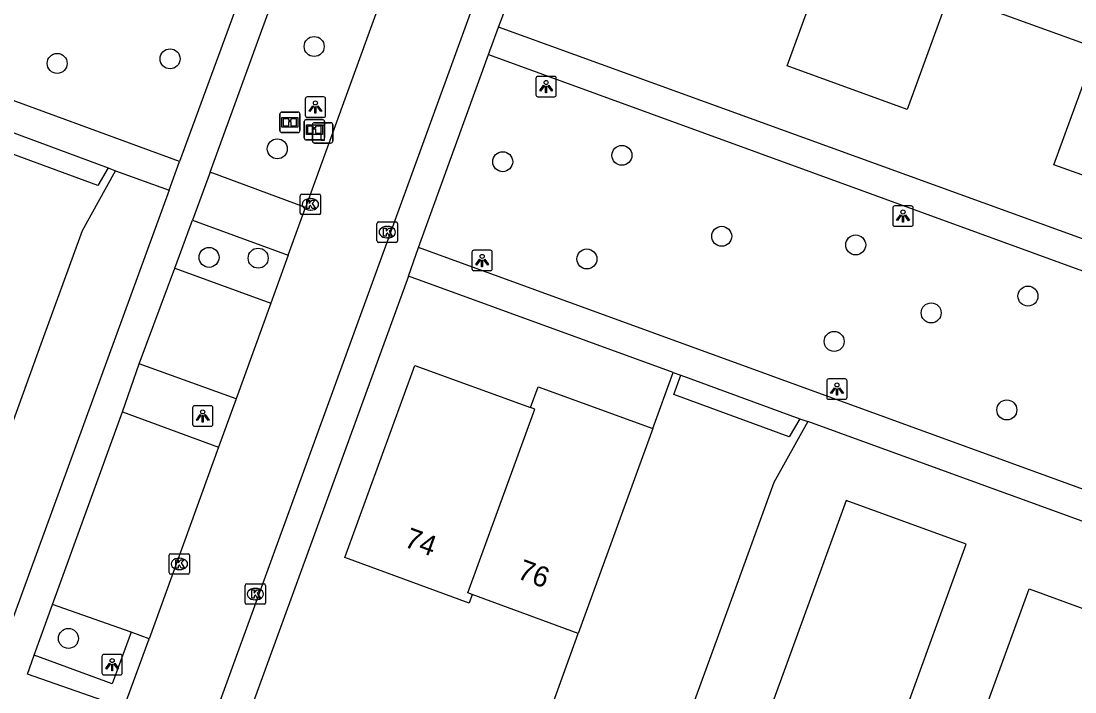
# Model space of a CAD drawing. Extents: x 155275 to 156263, y 382654 to 383635.
# Drawn here: x 156084.9 to 156136.5, y 383050.3 to 383083.1 of the extents above; entities that cross this region are included whole.
import ezdxf

# ---------------------------------------------------------------- set-up
doc = ezdxf.new("R2010")
doc.units = 0
for name, color, linetype in [('IMGEO_Afsluitpaal', 7, 'Continuous'), ('IMGEO_Boom', 7, 'Continuous'), ('IMGEO_Informatiebord', 7, 'Continuous'), ('IMGEO_Kolk', 7, 'Continuous'), ('IMGEO_Lichtpunt', 7, 'Continuous'), ('IMGEO_Pand', 7, 'Continuous'), ('IMGEO_Pand_nummerreeks', 7, 'Continuous'), ('IMGEO_Parkeervlak_open', 7, 'Continuous'), ('IMGEO_Rijbaan_lokaal_open', 7, 'Continuous'), ('IMGEO_Voetpad_open', 7, 'Continuous')]:
    doc.layers.add(name, color=color, linetype=linetype)

msp = doc.modelspace()

# ---------------------------------------------------------------- linework, layer by layer
at = {"layer": 'IMGEO_Afsluitpaal'}
for p, q in [((156099.151, 383077.213), (156099.151, 383078.013)), ((156099.151, 383078.013), (156099.151, 383077.213)), ((156099.251, 383078.113), (156100.041, 383078.113)), ((156100.041, 383078.113), (156099.251, 383078.113)), ((156100.141, 383078.013), (156100.141, 383077.213)), ((156100.141, 383077.213), (156100.141, 383078.013)), ((156100.041, 383077.113), (156099.251, 383077.113)), ((156099.251, 383077.113), (156100.041, 383077.113))]:
    msp.add_line(p, q, dxfattribs=at)
msp.add_lwpolyline([(156099.571, 383077.988), (156099.721, 383077.988), (156099.721, 383077.238), (156099.571, 383077.238), (156099.571, 383077.988)], dxfattribs=at)
for centre, start, end in [((156099.251, 383078.013), 90, 180), ((156099.251, 383078.013), 90, 180), ((156100.041, 383078.013), 0, 90), ((156100.041, 383078.013), 360, 90), ((156099.251, 383077.213), 180, 270), ((156099.251, 383077.213), 180, 270), ((156100.041, 383077.213), 270, 0), ((156100.041, 383077.213), 270, 0)]:
    msp.add_arc(centre, 0.1, start, end, dxfattribs=at)
at = {"layer": 'IMGEO_Boom'}
for centre in [(156099.234, 383081.841), (156086.656, 383081.014), (156092.182, 383081.238), (156097.431, 383076.833), (156114.294, 383076.515), (156108.46, 383076.204), (156119.178, 383072.553), (156125.734, 383072.13), (156094.089, 383071.522), (156096.492, 383071.482), (156112.58, 383071.442), (156134.164, 383069.626), (156129.427, 383068.804), (156124.682, 383067.407), (156133.132, 383064.054), (156087.209, 383052.871)]:
    msp.add_circle(centre, 0.489, dxfattribs=at)
at = {"layer": 'IMGEO_Informatiebord'}
for p, q in [((156097.551, 383077.73), (156097.551, 383078.53)), ((156097.551, 383078.53), (156097.551, 383077.73)), ((156097.651, 383078.63), (156098.441, 383078.63)), ((156098.441, 383078.63), (156097.651, 383078.63)), ((156098.541, 383078.53), (156098.541, 383077.73)), ((156098.541, 383077.73), (156098.541, 383078.53)), ((156098.85, 383078.268), (156099.64, 383078.268)), ((156099.64, 383078.268), (156098.85, 383078.268)), ((156098.75, 383077.368), (156098.75, 383078.168)), ((156098.75, 383078.168), (156098.75, 383077.368)), ((156099.74, 383078.168), (156099.74, 383077.368)), ((156099.74, 383077.368), (156099.74, 383078.168)), ((156098.441, 383077.63), (156097.651, 383077.63)), ((156097.651, 383077.63), (156098.441, 383077.63)), ((156099.64, 383077.268), (156098.85, 383077.268)), ((156098.85, 383077.268), (156099.64, 383077.268))]:
    msp.add_line(p, q, dxfattribs=at)
for points in [[(156097.652, 383078.362), (156098.44, 383078.362), (156098.44, 383077.898), (156097.652, 383077.898), (156097.652, 383078.362)], [(156097.717, 383078.297), (156097.717, 383077.963), (156097.992, 383077.963), (156097.993, 383078.176), (156098.097, 383078.177), (156098.098, 383077.963), (156098.375, 383077.963), (156098.375, 383078.297), (156098.099, 383078.297), (156098.099, 383078.217), (156097.993, 383078.217), (156097.993, 383078.297), (156097.717, 383078.297)], [(156098.851, 383078), (156099.639, 383078), (156099.639, 383077.536), (156098.851, 383077.536), (156098.851, 383078)], [(156098.916, 383077.935), (156098.916, 383077.601), (156099.191, 383077.601), (156099.192, 383077.814), (156099.296, 383077.815), (156099.297, 383077.601), (156099.574, 383077.601), (156099.574, 383077.935), (156099.298, 383077.935), (156099.298, 383077.855), (156099.192, 383077.855), (156099.192, 383077.935), (156098.916, 383077.935)]]:
    msp.add_lwpolyline(points, dxfattribs=at)
for centre, start, end in [((156097.651, 383078.53), 90, 180), ((156097.651, 383078.53), 90, 180), ((156098.441, 383078.53), 0, 90), ((156098.441, 383078.53), 360, 90), ((156098.85, 383078.168), 90, 180), ((156098.85, 383078.168), 90, 180), ((156099.64, 383078.168), 0, 90), ((156099.64, 383078.168), 360, 90), ((156097.651, 383077.73), 180, 270), ((156097.651, 383077.73), 180, 270), ((156098.441, 383077.73), 270, 0), ((156098.441, 383077.73), 270, 0), ((156098.85, 383077.368), 180, 270), ((156098.85, 383077.368), 180, 270), ((156099.64, 383077.368), 270, 0), ((156099.64, 383077.368), 270, 0)]:
    msp.add_arc(centre, 0.1, start, end, dxfattribs=at)
at = {"layer": 'IMGEO_Kolk'}
for p, q in [((156098.551, 383073.689), (156098.551, 383074.541)), ((156098.626, 383074.615), (156099.478, 383074.615)), ((156099.039, 383074.395), (156099.064, 383074.395)), ((156099.552, 383074.541), (156099.552, 383073.689)), ((156099.062, 383073.835), (156099.037, 383073.835)), ((156099.478, 383073.615), (156098.626, 383073.615)), ((156102.309, 383072.33), (156102.309, 383073.182)), ((156102.384, 383073.256), (156103.236, 383073.256)), ((156103.31, 383073.182), (156103.31, 383072.33)), ((156102.797, 383073.036), (156102.822, 383073.036)), ((156103.236, 383072.256), (156102.384, 383072.256)), ((156102.82, 383072.476), (156102.795, 383072.476)), ((156092.139, 383056.091), (156092.139, 383056.943)), ((156092.214, 383057.017), (156093.066, 383057.017)), ((156092.627, 383056.797), (156092.652, 383056.797)), ((156093.14, 383056.943), (156093.14, 383056.091)), ((156092.65, 383056.237), (156092.625, 383056.237)), ((156093.066, 383056.017), (156092.214, 383056.017)), ((156095.857, 383054.616), (156095.857, 383055.468)), ((156095.932, 383055.542), (156096.784, 383055.542)), ((156096.345, 383055.322), (156096.37, 383055.322)), ((156096.858, 383055.468), (156096.858, 383054.616)), ((156096.784, 383054.542), (156095.932, 383054.542)), ((156096.368, 383054.762), (156096.343, 383054.762))]:
    msp.add_line(p, q, dxfattribs=at)
for points in [[(156098.551, 383073.689), (156098.551, 383074.541)], [(156098.626, 383074.615), (156099.478, 383074.615)], [(156098.872, 383074.315), (156098.995, 383074.315), (156098.995, 383074.164), (156099.125, 383074.315), (156099.289, 383074.315), (156099.143, 383074.164), (156099.296, 383073.915), (156099.144, 383073.915), (156099.059, 383074.079), (156098.995, 383074.012), (156098.995, 383073.915), (156098.872, 383073.915), (156098.872, 383074.315)], [(156099.552, 383074.541), (156099.552, 383073.689)], [(156099.478, 383073.615), (156098.626, 383073.615)], [(156102.309, 383072.33), (156102.309, 383073.182)], [(156102.384, 383073.256), (156103.236, 383073.256)], [(156103.31, 383073.182), (156103.31, 383072.33)], [(156102.63, 383072.956), (156102.753, 383072.956), (156102.753, 383072.805), (156102.883, 383072.956), (156103.047, 383072.956), (156102.901, 383072.805), (156103.054, 383072.556), (156102.902, 383072.556), (156102.817, 383072.72), (156102.753, 383072.653), (156102.753, 383072.556), (156102.63, 383072.556), (156102.63, 383072.956)], [(156103.236, 383072.256), (156102.384, 383072.256)], [(156092.139, 383056.091), (156092.139, 383056.943)], [(156092.214, 383057.017), (156093.066, 383057.017)], [(156092.46, 383056.717), (156092.583, 383056.717), (156092.583, 383056.566), (156092.713, 383056.717), (156092.877, 383056.717), (156092.731, 383056.566), (156092.884, 383056.317), (156092.732, 383056.317), (156092.647, 383056.481), (156092.583, 383056.414), (156092.583, 383056.317), (156092.46, 383056.317), (156092.46, 383056.717)], [(156093.14, 383056.943), (156093.14, 383056.091)], [(156093.066, 383056.017), (156092.214, 383056.017)], [(156095.857, 383054.616), (156095.857, 383055.468)], [(156095.932, 383055.542), (156096.784, 383055.542)], [(156096.178, 383055.242), (156096.301, 383055.242), (156096.301, 383055.091), (156096.431, 383055.242), (156096.595, 383055.242), (156096.449, 383055.091), (156096.602, 383054.842), (156096.45, 383054.842), (156096.365, 383055.006), (156096.301, 383054.939), (156096.301, 383054.842), (156096.178, 383054.842), (156096.178, 383055.242)], [(156096.858, 383055.468), (156096.858, 383054.616)], [(156096.784, 383054.542), (156095.932, 383054.542)]]:
    msp.add_lwpolyline(points, dxfattribs=at)
for centre, start, end in [((156098.628, 383074.539), 91.552, 178.448), ((156098.628, 383074.539), 91.552, 178.448), ((156099.476, 383074.539), 1.552, 88.448), ((156099.476, 383074.539), 1.552, 88.448), ((156098.628, 383073.691), 181.552, 268.448), ((156098.628, 383073.691), 181.552, 268.448), ((156099.476, 383073.691), 271.552, 358.448), ((156099.476, 383073.691), 271.552, 358.448), ((156102.386, 383073.18), 91.552, 178.448), ((156102.386, 383073.18), 91.552, 178.448), ((156103.234, 383073.18), 1.552, 88.448), ((156103.234, 383073.18), 1.552, 88.448), ((156102.386, 383072.332), 181.552, 268.448), ((156102.386, 383072.332), 181.552, 268.448), ((156103.234, 383072.332), 271.552, 358.448), ((156103.234, 383072.332), 271.552, 358.448), ((156092.216, 383056.941), 91.552, 178.448), ((156092.216, 383056.941), 91.552, 178.448), ((156093.064, 383056.941), 1.552, 88.448), ((156093.064, 383056.941), 1.552, 88.448), ((156092.216, 383056.093), 181.552, 268.448), ((156092.216, 383056.093), 181.552, 268.448), ((156093.064, 383056.093), 271.552, 358.448), ((156093.064, 383056.093), 271.552, 358.448), ((156095.934, 383055.466), 91.552, 178.448), ((156095.934, 383055.466), 91.552, 178.448), ((156096.782, 383055.466), 1.552, 88.448), ((156096.782, 383055.466), 1.552, 88.448), ((156095.934, 383054.618), 181.552, 268.448), ((156095.934, 383054.618), 181.552, 268.448), ((156096.782, 383054.618), 271.552, 358.448), ((156096.782, 383054.618), 271.552, 358.448)]:
    msp.add_arc(centre, 0.0765, start, end, dxfattribs=at)
for centre, major_axis, ratio, start_param, end_param in [((156099.038, 383074.115), (-0.387, 0.002), 0.722429, 4.712389, 7.853982), ((156099.063, 383074.115), (-0.39, 0.002), 0.717154, 1.570796, 4.712389), ((156102.796, 383072.756), (-0.387, 0.002), 0.722429, 4.712389, 7.853982), ((156102.821, 383072.756), (-0.39, 0.002), 0.717154, 1.570796, 4.712389), ((156092.626, 383056.517), (-0.387, 0.002), 0.722429, 4.712389, 7.853982), ((156092.651, 383056.517), (-0.39, 0.002), 0.717154, 1.570796, 4.712389), ((156096.344, 383055.042), (-0.387, 0.002), 0.722429, 4.712389, 7.853982), ((156096.369, 383055.042), (-0.39, 0.002), 0.717154, 1.570796, 4.712389)]:
    msp.add_ellipse(centre, major_axis=major_axis, ratio=ratio, start_param=start_param, end_param=end_param, dxfattribs=at)
at = {"layer": 'IMGEO_Lichtpunt'}
for p, q in [((156110.988, 383080.378), (156110.18, 383080.378)), ((156110.988, 383080.378), (156110.18, 383080.378)), ((156110.086, 383080.283), (156110.086, 383079.476)), ((156110.086, 383080.283), (156110.086, 383079.476)), ((156111.082, 383079.476), (156111.082, 383080.283)), ((156111.082, 383079.476), (156111.082, 383080.283)), ((156099.698, 383079.375), (156098.89, 383079.375)), ((156099.698, 383079.375), (156098.89, 383079.375)), ((156110.18, 383079.382), (156110.988, 383079.382)), ((156110.18, 383079.382), (156110.988, 383079.382)), ((156098.796, 383079.28), (156098.796, 383078.473)), ((156098.796, 383079.28), (156098.796, 383078.473)), ((156099.792, 383078.473), (156099.792, 383079.28)), ((156099.792, 383078.473), (156099.792, 383079.28)), ((156098.89, 383078.379), (156099.698, 383078.379)), ((156098.89, 383078.379), (156099.698, 383078.379)), ((156127.551, 383073.944), (156127.551, 383073.137)), ((156127.551, 383073.944), (156127.551, 383073.137)), ((156128.453, 383074.039), (156127.645, 383074.039)), ((156128.453, 383074.039), (156127.645, 383074.039)), ((156128.547, 383073.137), (156128.547, 383073.944)), ((156128.547, 383073.137), (156128.547, 383073.944)), ((156127.645, 383073.043), (156128.453, 383073.043)), ((156127.645, 383073.043), (156128.453, 383073.043)), ((156106.955, 383071.772), (156106.955, 383070.965)), ((156106.955, 383071.772), (156106.955, 383070.965)), ((156107.857, 383071.867), (156107.049, 383071.867)), ((156107.857, 383071.867), (156107.049, 383071.867)), ((156107.951, 383070.965), (156107.951, 383071.772)), ((156107.951, 383070.965), (156107.951, 383071.772)), ((156107.049, 383070.871), (156107.857, 383070.871)), ((156107.049, 383070.871), (156107.857, 383070.871)), ((156124.319, 383065.479), (156124.319, 383064.672)), ((156124.319, 383065.479), (156124.319, 383064.672)), ((156125.221, 383065.574), (156124.413, 383065.574)), ((156125.221, 383065.574), (156124.413, 383065.574)), ((156125.315, 383064.672), (156125.315, 383065.479)), ((156125.315, 383064.672), (156125.315, 383065.479)), ((156124.413, 383064.578), (156125.221, 383064.578)), ((156124.413, 383064.578), (156125.221, 383064.578)), ((156093.283, 383064.16), (156093.283, 383063.353)), ((156093.283, 383064.16), (156093.283, 383063.353)), ((156094.185, 383064.255), (156093.377, 383064.255)), ((156094.185, 383064.255), (156093.377, 383064.255)), ((156094.279, 383063.353), (156094.279, 383064.16)), ((156094.279, 383063.353), (156094.279, 383064.16)), ((156093.377, 383063.259), (156094.185, 383063.259)), ((156093.377, 383063.259), (156094.185, 383063.259)), ((156088.849, 383051.991), (156088.849, 383051.184)), ((156088.849, 383051.991), (156088.849, 383051.184)), ((156089.751, 383052.086), (156088.943, 383052.086)), ((156089.751, 383052.086), (156088.943, 383052.086)), ((156089.845, 383051.184), (156089.845, 383051.991)), ((156089.845, 383051.184), (156089.845, 383051.991)), ((156088.943, 383051.09), (156089.751, 383051.09)), ((156088.943, 383051.09), (156089.751, 383051.09))]:
    msp.add_line(p, q, dxfattribs=at)
for points in [[(156110.46, 383079.947), (156110.499, 383079.919), (156110.311, 383079.657), (156110.273, 383079.684), (156110.46, 383079.947)], [(156110.562, 383079.899), (156110.609, 383079.899), (156110.609, 383079.577), (156110.562, 383079.577), (156110.562, 383079.899)], [(156110.672, 383079.919), (156110.71, 383079.946), (156110.897, 383079.684), (156110.858, 383079.656), (156110.672, 383079.919)], [(156099.17, 383078.944), (156099.209, 383078.916), (156099.021, 383078.654), (156098.983, 383078.681), (156099.17, 383078.944)], [(156099.272, 383078.896), (156099.319, 383078.896), (156099.319, 383078.574), (156099.272, 383078.574), (156099.272, 383078.896)], [(156099.382, 383078.916), (156099.42, 383078.943), (156099.607, 383078.681), (156099.568, 383078.653), (156099.382, 383078.916)], [(156127.925, 383073.608), (156127.964, 383073.58), (156127.776, 383073.318), (156127.738, 383073.345), (156127.925, 383073.608)], [(156128.027, 383073.56), (156128.074, 383073.56), (156128.074, 383073.238), (156128.027, 383073.238), (156128.027, 383073.56)], [(156128.137, 383073.58), (156128.175, 383073.607), (156128.362, 383073.345), (156128.323, 383073.317), (156128.137, 383073.58)], [(156107.329, 383071.436), (156107.368, 383071.408), (156107.18, 383071.146), (156107.142, 383071.173), (156107.329, 383071.436)], [(156107.431, 383071.388), (156107.478, 383071.388), (156107.478, 383071.066), (156107.431, 383071.066), (156107.431, 383071.388)], [(156107.541, 383071.408), (156107.579, 383071.435), (156107.766, 383071.173), (156107.727, 383071.145), (156107.541, 383071.408)], [(156124.693, 383065.143), (156124.732, 383065.115), (156124.544, 383064.853), (156124.506, 383064.88), (156124.693, 383065.143)], [(156124.795, 383065.095), (156124.842, 383065.095), (156124.842, 383064.773), (156124.795, 383064.773), (156124.795, 383065.095)], [(156124.905, 383065.115), (156124.943, 383065.142), (156125.13, 383064.88), (156125.091, 383064.852), (156124.905, 383065.115)], [(156093.657, 383063.824), (156093.696, 383063.796), (156093.508, 383063.534), (156093.47, 383063.561), (156093.657, 383063.824)], [(156093.869, 383063.796), (156093.907, 383063.823), (156094.094, 383063.561), (156094.055, 383063.533), (156093.869, 383063.796)], [(156093.759, 383063.776), (156093.806, 383063.776), (156093.806, 383063.454), (156093.759, 383063.454), (156093.759, 383063.776)], [(156089.223, 383051.655), (156089.262, 383051.627), (156089.074, 383051.365), (156089.036, 383051.392), (156089.223, 383051.655)], [(156089.325, 383051.607), (156089.372, 383051.607), (156089.372, 383051.285), (156089.325, 383051.285), (156089.325, 383051.607)], [(156089.435, 383051.627), (156089.473, 383051.654), (156089.66, 383051.392), (156089.621, 383051.364), (156089.435, 383051.627)]]:
    msp.add_lwpolyline(points, dxfattribs=at)
for centre in [(156110.585, 383080.081), (156099.295, 383079.078), (156128.05, 383073.742), (156107.454, 383071.57), (156124.818, 383065.277), (156093.782, 383063.958), (156089.348, 383051.789)]:
    msp.add_circle(centre, 0.0994, dxfattribs=at)
for centre, start, end in [((156110.18, 383080.283), 90, 180), ((156110.18, 383080.283), 90, 180), ((156110.988, 383080.283), 0, 90), ((156110.988, 383080.283), 0, 90), ((156098.89, 383079.28), 90, 180), ((156098.89, 383079.28), 90, 180), ((156099.698, 383079.28), 0, 90), ((156099.698, 383079.28), 0, 90), ((156110.18, 383079.476), 180, 270), ((156110.18, 383079.476), 180, 270), ((156110.988, 383079.476), 270, 0), ((156110.988, 383079.476), 270, 360), ((156098.89, 383078.473), 180, 270), ((156098.89, 383078.473), 180, 270), ((156099.698, 383078.473), 270, 0), ((156099.698, 383078.473), 270, 360), ((156127.645, 383073.944), 90, 180), ((156127.645, 383073.944), 90, 180), ((156128.453, 383073.944), 0, 90), ((156128.453, 383073.944), 0, 90), ((156127.645, 383073.137), 180, 270), ((156127.645, 383073.137), 180, 270), ((156128.453, 383073.137), 270, 0), ((156128.453, 383073.137), 270, 360), ((156107.049, 383071.772), 90, 180), ((156107.049, 383071.772), 90, 180), ((156107.857, 383071.772), 0, 90), ((156107.857, 383071.772), 0, 90), ((156107.049, 383070.965), 180, 270), ((156107.049, 383070.965), 180, 270), ((156107.857, 383070.965), 270, 0), ((156107.857, 383070.965), 270, 360), ((156124.413, 383065.479), 90, 180), ((156124.413, 383065.479), 90, 180), ((156125.221, 383065.479), 0, 90), ((156125.221, 383065.479), 0, 90), ((156124.413, 383064.672), 180, 270), ((156124.413, 383064.672), 180, 270), ((156125.221, 383064.672), 270, 0), ((156125.221, 383064.672), 270, 360), ((156093.377, 383064.16), 90, 180), ((156093.377, 383064.16), 90, 180), ((156094.185, 383064.16), 0, 90), ((156094.185, 383064.16), 0, 90), ((156093.377, 383063.353), 180, 270), ((156093.377, 383063.353), 180, 270), ((156094.185, 383063.353), 270, 0), ((156094.185, 383063.353), 270, 360), ((156088.943, 383051.991), 90, 180), ((156088.943, 383051.991), 90, 180), ((156089.751, 383051.991), 0, 90), ((156089.751, 383051.991), 0, 90), ((156088.943, 383051.184), 180, 270), ((156088.943, 383051.184), 180, 270), ((156089.751, 383051.184), 270, 0), ((156089.751, 383051.184), 270, 360)]:
    msp.add_arc(centre, 0.0946, start, end, dxfattribs=at)
at = {"layer": 'IMGEO_Pand'}
for points in [[(156133.39, 383101.613), (156129.354, 383090.59), (156132.183, 383089.561), (156128.246, 383078.751), (156122.374, 383080.896), (156124.432, 383086.532)], [(156137.516, 383081.755), (156131.831, 383083.821), (156134.918, 383092.278), (156140.994, 383090.074), (156139.48, 383085.9)], [(156139.48, 383085.9), (156145.091, 383083.859), (156141.465, 383073.891), (156135.427, 383076.055), (156137.516, 383081.755)], [(156089.149, 383075.906), (156088.653, 383075.038), (156083.004, 383077.115), (156083.338, 383078.054)], [(156078.317, 383065.442), (156075.871, 383058.662), (156076.255, 383058.527), (156076.388, 383058.904), (156081.692, 383056.957), (156081.554, 383056.581), (156081.929, 383056.444), (156084.796, 383064.304), (156085.874, 383067.285), (156087.897, 383072.844), (156089.519, 383075.751)], [(156089.149, 383075.906), (156089.519, 383075.751)], [(156106.967, 383055.026), (156106.812, 383054.603), (156100.732, 383056.83), (156104.153, 383066.234), (156109.825, 383064.169)], [(156115.801, 383063.139), (156116.804, 383065.89)], [(156116.804, 383065.89), (156117.18, 383065.753)], [(156123.008, 383063.625), (156122.48, 383062.745), (156116.837, 383064.813), (156117.18, 383065.753)], [(156109.825, 383064.169), (156110.196, 383065.184), (156115.801, 383063.139)], [(156106.967, 383055.026), (156106.761, 383055.103), (156110.039, 383064.091), (156109.825, 383064.169)], [(156123.385, 383063.493), (156121.73, 383060.506), (156119.718, 383054.968), (156118.65, 383052.014), (156115.774, 383044.167), (156115.397, 383044.307), (156115.522, 383044.653), (156110.223, 383046.589), (156110.101, 383046.24), (156109.721, 383046.381), (156112.152, 383053.113)], [(156123.008, 383063.625), (156123.385, 383063.493)], [(156115.801, 383063.139), (156112.152, 383053.113)], [(156120.294, 383036.455), (156124.4, 383047.687), (156127.215, 383046.665), (156131.145, 383057.485), (156125.274, 383059.615), (156118.766, 383041.736)], [(156136.81, 383044.763), (156131.144, 383046.826), (156134.227, 383055.302), (156139.892, 383053.232)], [(156112.152, 383053.113), (156106.967, 383055.026)]]:
    msp.add_lwpolyline(points, dxfattribs=at)
at = {"layer": 'IMGEO_Parkeervlak_open'}
for points in [[(156092.41, 383070.997), (156097.115, 383069.285)], [(156095.412, 383064.59), (156090.675, 383066.308)], [(156089.856, 383063.961), (156094.553, 383062.228)], [(156090.284, 383053.184), (156086.435, 383054.534)]]:
    msp.add_lwpolyline(points, dxfattribs=at)
at = {"layer": 'IMGEO_Rijbaan_lokaal_open'}
for points in [[(156116.502, 383109.964), (156092.689, 383044.492), (156091.394, 383040.941), (156074.952, 382995.838), (156073.935, 382993.112)], [(156102.255, 383083.436), (156098.811, 383073.968)], [(156097.962, 383071.629), (156098.811, 383073.968)], [(156097.962, 383071.629), (156097.115, 383069.285)], [(156097.115, 383069.285), (156095.412, 383064.59)], [(156095.412, 383064.59), (156094.553, 383062.228)], [(156094.553, 383062.228), (156091.159, 383052.853)], [(156089.919, 383049.467), (156091.159, 383052.853)]]:
    msp.add_lwpolyline(points, dxfattribs=at)
at = {"layer": 'IMGEO_Voetpad_open'}
for points in [[(156092.645, 383076.216), (156071.718, 383083.882), (156075.212, 383093.218), (156096.115, 383085.675)], [(156096.115, 383085.675), (156092.645, 383076.216)], [(156108.26, 383082.79), (156109.304, 383085.546)], [(156094.146, 383075.684), (156097.563, 383085.121)], [(156107.77, 383081.447), (156108.26, 383082.79)], [(156154.565, 383065.999), (156108.26, 383082.79)], [(156104.338, 383071.998), (156107.77, 383081.447)], [(156107.77, 383081.447), (156142.292, 383068.866)], [(156083.338, 383078.054), (156089.149, 383075.906)], [(156092.134, 383074.803), (156092.645, 383076.216)], [(156089.519, 383075.751), (156092.134, 383074.803)], [(156094.146, 383075.684), (156093.275, 383073.337)], [(156098.811, 383073.968), (156094.146, 383075.684)], [(156092.134, 383074.803), (156083.798, 383052.015)], [(156092.41, 383070.997), (156093.275, 383073.337)], [(156093.275, 383073.337), (156097.962, 383071.629)], [(156103.852, 383070.606), (156104.338, 383071.998)], [(156141.449, 383066.58), (156138.854, 383059.447), (156104.338, 383071.998)], [(156090.675, 383066.308), (156092.41, 383070.997)], [(156103.852, 383070.606), (156095.217, 383046.918)], [(156116.804, 383065.89), (156103.852, 383070.606)], [(156089.856, 383063.961), (156090.675, 383066.308)], [(156117.18, 383065.753), (156123.008, 383063.625)], [(156086.435, 383054.534), (156089.856, 383063.961)], [(156167.609, 383047.414), (156123.385, 383063.493)], [(156085.528, 383052.049), (156086.435, 383054.534)], [(156090.284, 383053.184), (156089.352, 383050.651), (156085.528, 383052.049)], [(156091.159, 383052.853), (156090.284, 383053.184)], [(156089.919, 383049.467), (156085.203, 383051.13), (156085.528, 383052.049)]]:
    msp.add_lwpolyline(points, dxfattribs=at)

# ---------------------------------------------------------------- texts
at = {"layer": 'IMGEO_Pand_nummerreeks'}
for s, rotation, p in [('74', 339.8831, (156103.587, 383057.382)), ('76', 339.7485, (156109.119, 383055.831))]:
    msp.add_text(s, height=1, rotation=rotation, dxfattribs=at).set_placement(p)

doc.saveas('drawing.dxf')
